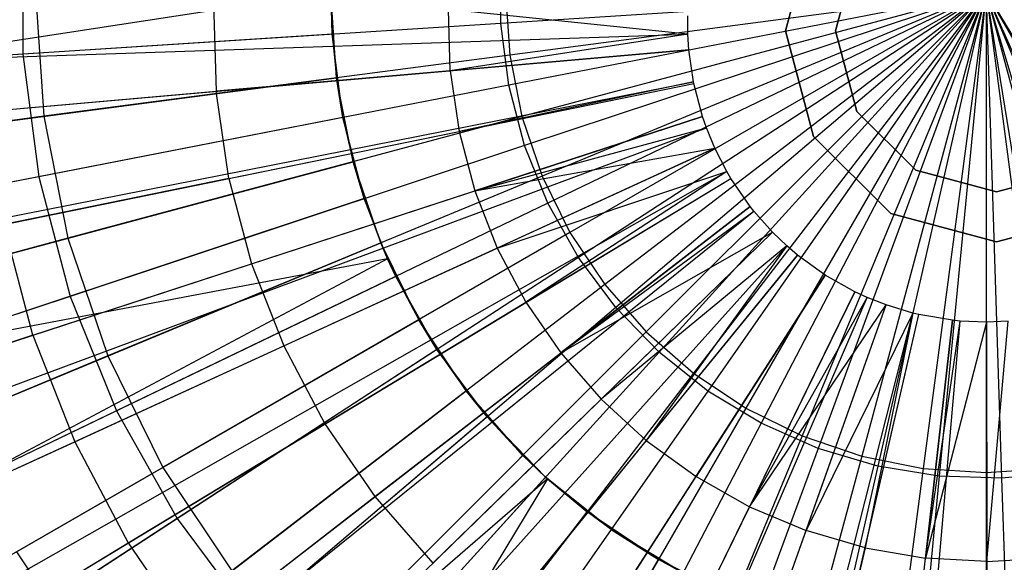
# Model space of a CAD drawing. Extents: x 0.2 to 40.1, y -6.7 to 6.7.
# Tile 398 of 516: x 26.301 to 26.892, y 3.106 to 3.432. Entities that reach past the tile are written whole.
import ezdxf

# ---------------------------------------------------------------- set-up
doc = ezdxf.new("R2010")
doc.units = 0
doc.header["$MEASUREMENT"] = 0
doc.layers.get('0').update_dxf_attribs({"color": 13, "linetype": 'CONTINUOUS'})

# ---------------------------------------------------------------- blocks, each defined once
blk = doc.blocks.new('SNOWBALL_XIV_PM3_STL')
at = {"color": 0}
for p, q in [((26.7773, 3.48858, 50.87138), (26.76032, 3.4252, 50.87138)), ((26.76032, 3.4252, 50.91075), (26.7773, 3.48858, 50.91075)), ((26.76032, 3.4252, 50.91075), (26.7773, 3.48858, 50.91075)), ((26.7773, 3.48858, 50.87138), (26.76032, 3.4252, 50.87138)), ((26.30248, 3.48547, 0.59287), (26.30248, 3.41122, 0.59287)), ((26.30248, 3.48547, 0.59287), (26.30248, 3.41122, 0.59287)), ((26.80332, 3.47356, 5.24056), (26.79037, 3.4252, 5.24056)), ((26.79037, 3.4252, 50.90542), (26.80332, 3.47356, 50.90542)), ((26.80332, 3.47356, 5.24056), (26.79037, 3.4252, 5.24056)), ((26.79037, 3.4252, 50.90542), (26.80332, 3.47356, 50.90542)), ((26.58941, 3.42964, 0.5388), (26.58941, 3.46705, 0.5388)), ((26.58941, 3.42964, 0.5388), (26.58941, 3.46705, 0.5388)), ((26.48745, 3.44834, 5.21211), (26.20394, 3.40489, 5.14563)), ((26.48745, 3.44834, 5.21211), (26.20394, 3.40489, 5.14563)), ((26.31013, 3.44834, 0.65953), (26.31501, 3.37386, 0.65953)), ((26.31013, 3.44834, 0.65953), (26.31501, 3.37386, 0.65953)), ((26.49081, 3.397, 5.1478), (26.48745, 3.44834, 5.1478)), ((26.48745, 3.44834, 5.1478), (26.48826, 3.42314, 5.21211)), ((26.49081, 3.397, 5.1478), (26.48745, 3.44834, 5.1478)), ((26.48826, 3.42314, 5.21211), (26.48745, 3.44834, 5.21211)), ((26.48745, 3.44834, 5.1478), (26.48826, 3.42314, 5.21211)), ((26.48826, 3.42314, 5.21211), (26.48745, 3.44834, 5.21211)), ((26.88081, 3.44834, 0.52068), (26.58941, 3.42964, 0.5388)), ((26.88081, 3.44834, 0.52068), (26.58941, 3.42964, 0.5388)), ((26.59235, 3.44834, 0.59193), (26.59482, 3.41069, 0.59193)), ((26.59235, 3.44834, 0.59193), (26.59482, 3.41069, 0.59193)), ((26.88081, 3.44834, 0.52068), (26.59419, 3.39253, 0.5388)), ((26.88081, 3.44834, 0.52068), (26.59419, 3.39253, 0.5388)), ((26.88081, 3.44834, 0.56005), (26.59482, 3.41069, 0.59193)), ((26.88081, 3.44834, 0.56005), (26.59482, 3.41069, 0.59193)), ((26.88081, 3.44834, 0.56005), (26.60218, 3.37369, 0.59193)), ((26.88081, 3.44834, 0.56005), (26.60218, 3.37369, 0.59193)), ((26.88081, 3.44834, 0.52068), (26.60368, 3.35633, 0.5388)), ((26.88081, 3.44834, 0.52068), (26.60368, 3.35633, 0.5388)), ((26.88081, 3.44834, 0.56005), (26.61431, 3.33796, 0.59193)), ((26.88081, 3.44834, 0.56005), (26.61431, 3.33796, 0.59193)), ((26.88081, 3.44834, 0.52068), (26.61772, 3.32165, 0.5388)), ((26.88081, 3.44834, 0.52068), (26.61772, 3.32165, 0.5388)), ((26.88081, 3.44834, 0.56005), (26.631, 3.30412, 0.59193)), ((26.88081, 3.44834, 0.56005), (26.631, 3.30412, 0.59193)), ((26.88081, 3.44834, 0.52068), (26.63609, 3.28905, 0.5388)), ((26.88081, 3.44834, 0.52068), (26.63609, 3.28905, 0.5388)), ((26.88081, 3.44834, 0.56005), (26.65196, 3.27275, 0.59193)), ((26.88081, 3.44834, 0.56005), (26.65196, 3.27275, 0.59193)), ((26.88081, 3.44834, 0.52068), (26.65846, 3.25906, 0.5388)), ((26.88081, 3.44834, 0.52068), (26.65846, 3.25906, 0.5388)), ((26.88081, 3.44834, 0.56005), (26.67684, 3.24438, 0.59193)), ((26.88081, 3.44834, 0.56005), (26.67684, 3.24438, 0.59193)), ((26.88081, 3.44834, 0.52068), (26.6845, 3.23219, 0.5388)), ((26.88081, 3.44834, 0.52068), (26.6845, 3.23219, 0.5388)), ((26.88081, 3.44834, 0.56005), (26.70521, 3.2195, 0.59193)), ((26.88081, 3.44834, 0.56005), (26.70521, 3.2195, 0.59193)), ((26.88081, 3.44834, 0.52068), (26.71375, 3.20886, 0.5388)), ((26.88081, 3.44834, 0.52068), (26.71375, 3.20886, 0.5388)), ((26.88081, 3.44834, 0.56005), (26.73658, 3.19854, 0.59193)), ((26.88081, 3.44834, 0.56005), (26.73658, 3.19854, 0.59193)), ((26.88081, 3.44834, 0.52068), (26.74574, 3.18946, 0.5388)), ((26.88081, 3.44834, 0.52068), (26.74574, 3.18946, 0.5388)), ((26.88081, 3.44834, 0.56005), (26.77042, 3.18185, 0.59193)), ((26.88081, 3.44834, 0.56005), (26.77042, 3.18185, 0.59193)), ((26.88081, 3.44834, 0.52068), (26.77996, 3.17432, 0.5388)), ((26.88081, 3.44834, 0.52068), (26.77996, 3.17432, 0.5388)), ((26.88081, 3.44834, 0.56005), (26.80615, 3.16972, 0.59193)), ((26.88081, 3.44834, 0.56005), (26.80615, 3.16972, 0.59193)), ((26.88081, 3.44834, 0.52068), (26.81583, 3.16367, 0.5388)), ((26.88081, 3.44834, 0.52068), (26.81583, 3.16367, 0.5388)), ((26.88081, 3.44834, 0.56005), (26.84315, 3.16236, 0.59193)), ((26.88081, 3.44834, 0.56005), (26.84315, 3.16236, 0.59193)), ((26.88081, 3.44834, 0.52068), (26.85277, 3.1577, 0.5388)), ((26.88081, 3.44834, 0.52068), (26.85277, 3.1577, 0.5388)), ((26.88081, 3.44834, 0.56005), (26.95546, 3.16972, 0.59193)), ((26.88081, 3.44834, 0.56005), (26.99119, 3.18185, 0.59193)), ((26.88081, 3.44834, 0.56005), (26.99119, 3.18185, 0.59193)), ((26.88081, 3.44834, 0.56005), (27.02503, 3.19854, 0.59193)), ((26.88081, 3.44834, 0.56005), (26.91846, 3.16236, 0.59193)), ((26.88081, 3.44834, 0.56005), (26.95546, 3.16972, 0.59193)), ((26.88081, 3.44834, 0.56005), (26.88081, 3.1599, 0.59193)), ((26.88081, 3.44834, 0.56005), (26.91846, 3.16236, 0.59193)), ((26.88081, 3.44834, 0.56005), (26.88081, 3.1599, 0.59193)), ((26.88081, 3.44834, 0.56005), (27.02503, 3.19854, 0.59193)), ((26.88081, 3.44834, 0.52068), (26.89016, 3.1565, 0.5388)), ((26.88081, 3.44834, 0.52068), (26.92741, 3.16009, 0.5388)), ((26.88081, 3.44834, 0.52068), (26.89016, 3.1565, 0.5388)), ((26.88081, 3.44834, 0.52068), (26.96389, 3.16842, 0.5388)), ((26.88081, 3.44834, 0.52068), (26.999, 3.18134, 0.5388)), ((26.88081, 3.44834, 0.52068), (26.92741, 3.16009, 0.5388)), ((26.88081, 3.44834, 0.52068), (26.96389, 3.16842, 0.5388)), ((26.88081, 3.44834, 0.52068), (26.999, 3.18134, 0.5388)), ((26.88081, 3.44834, 0.52068), (27.03217, 3.19865, 0.5388)), ((26.88081, 3.44834, 0.52068), (27.03217, 3.19865, 0.5388)), ((26.41702, 3.44183, 5.25512), (26.41862, 3.38888, 5.25512)), ((26.41702, 3.44183, 5.25512), (26.41862, 3.38888, 5.25512)), ((26.55915, 3.40119, 5.28933), (26.55803, 3.43804, 5.28933)), ((26.55915, 3.40119, 5.28933), (26.55803, 3.43804, 5.28933)), ((26.70177, 3.42329, 5.31579), (26.55803, 3.43804, 5.28933)), ((26.70177, 3.42329, 5.31579), (26.55803, 3.43804, 5.28933)), ((26.58941, 3.42964, 0.5388), (26.30248, 3.41122, 0.59287)), ((26.58941, 3.42964, 0.5388), (26.30248, 3.41122, 0.59287)), ((26.59419, 3.39253, 0.5388), (26.58941, 3.42964, 0.5388)), ((26.59419, 3.39253, 0.5388), (26.58941, 3.42964, 0.5388)), ((26.70177, 3.42329, 5.31579), (26.70173, 3.43418, 5.31579)), ((26.70177, 3.42329, 5.31579), (26.70173, 3.43418, 5.31579)), ((25.99549, 3.39933, 5.09925), (26.70177, 3.42329, 5.31579)), ((25.99549, 3.39933, 5.09925), (26.70177, 3.42329, 5.31579)), ((26.48826, 3.42314, 5.21211), (26.20394, 3.40489, 5.14563)), ((26.48826, 3.42314, 5.21211), (26.20394, 3.40489, 5.14563)), ((26.48826, 3.42314, 5.21211), (26.49081, 3.397, 5.1478)), ((26.48826, 3.42314, 5.21211), (26.49081, 3.397, 5.1478)), ((26.49471, 3.37315, 5.21211), (26.48826, 3.42314, 5.21211)), ((26.49471, 3.37315, 5.21211), (26.48826, 3.42314, 5.21211)), ((26.70177, 3.42329, 5.31579), (26.55915, 3.40119, 5.28933)), ((26.70177, 3.42329, 5.31579), (26.55915, 3.40119, 5.28933)), ((26.70235, 3.41373, 5.31579), (26.70177, 3.42329, 5.31579)), ((26.70235, 3.41373, 5.31579), (26.70177, 3.42329, 5.31579)), ((26.76032, 3.4252, 50.87138), (26.7773, 3.36181, 50.87138)), ((26.7773, 3.36181, 50.91075), (26.76032, 3.4252, 50.91075)), ((26.76032, 3.4252, 50.91075), (26.76032, 3.4252, 50.87138)), ((26.76032, 3.4252, 50.91075), (26.76032, 3.4252, 50.87138)), ((26.7773, 3.36181, 50.91075), (26.76032, 3.4252, 50.91075)), ((26.76032, 3.4252, 50.87138), (26.7773, 3.36181, 50.87138)), ((26.79037, 3.4252, 5.24056), (26.79037, 3.4252, 50.90542)), ((26.79037, 3.4252, 5.24056), (26.80332, 3.37684, 5.24056)), ((26.80332, 3.37684, 50.90542), (26.79037, 3.4252, 50.90542)), ((26.79037, 3.4252, 5.24056), (26.79037, 3.4252, 50.90542)), ((26.79037, 3.4252, 5.24056), (26.80332, 3.37684, 5.24056)), ((26.80332, 3.37684, 50.90542), (26.79037, 3.4252, 50.90542)), ((25.99836, 3.35207, 5.09925), (26.70235, 3.41373, 5.31579)), ((25.99836, 3.35207, 5.09925), (26.70235, 3.41373, 5.31579)), ((26.70235, 3.41373, 5.31579), (26.55915, 3.40119, 5.28933)), ((26.70235, 3.41373, 5.31579), (26.55915, 3.40119, 5.28933)), ((26.70507, 3.39465, 5.31579), (26.70235, 3.41373, 5.31579)), ((26.70507, 3.39465, 5.31579), (26.70235, 3.41373, 5.31579)), ((26.30248, 3.41122, 0.59287), (26.02442, 3.39336, 0.68207)), ((26.30248, 3.41122, 0.59287), (26.02442, 3.39336, 0.68207)), ((26.30248, 3.41122, 0.59287), (26.31198, 3.33757, 0.59287)), ((26.30248, 3.41122, 0.59287), (26.31198, 3.33757, 0.59287)), ((26.59482, 3.41069, 0.59193), (26.31501, 3.37386, 0.65953)), ((26.59482, 3.41069, 0.59193), (26.31501, 3.37386, 0.65953)), ((26.59482, 3.41069, 0.59193), (26.60218, 3.37369, 0.59193)), ((26.59482, 3.41069, 0.59193), (26.60218, 3.37369, 0.59193)), ((26.55915, 3.40119, 5.28933), (26.41862, 3.38888, 5.25512)), ((26.55915, 3.40119, 5.28933), (26.41862, 3.38888, 5.25512)), ((26.55915, 3.40119, 5.28933), (26.56445, 3.36471, 5.28933)), ((26.55915, 3.40119, 5.28933), (26.56445, 3.36471, 5.28933)), ((26.01177, 3.2577, 5.09925), (26.70507, 3.39465, 5.31579)), ((26.01177, 3.2577, 5.09925), (26.70507, 3.39465, 5.31579)), ((26.21439, 3.36061, 5.06729), (26.49081, 3.397, 5.1478)), ((26.21439, 3.36061, 5.06729), (26.49081, 3.397, 5.1478)), ((26.50085, 3.34654, 5.1478), (26.49081, 3.397, 5.1478)), ((26.49471, 3.37315, 5.21211), (26.49081, 3.397, 5.1478)), ((26.50085, 3.34654, 5.1478), (26.49081, 3.397, 5.1478)), ((26.49471, 3.37315, 5.21211), (26.49081, 3.397, 5.1478)), ((26.70507, 3.39465, 5.31579), (26.56445, 3.36471, 5.28933)), ((26.70507, 3.39465, 5.31579), (26.56445, 3.36471, 5.28933)), ((26.7053, 3.39349, 5.31579), (26.70507, 3.39465, 5.31579)), ((26.7053, 3.39349, 5.31579), (26.70507, 3.39465, 5.31579)), ((26.01292, 3.25198, 5.09925), (26.7053, 3.39349, 5.31579)), ((26.01292, 3.25198, 5.09925), (26.7053, 3.39349, 5.31579)), ((26.28109, 3.37683, 5.21329), (26.41862, 3.38888, 5.25512)), ((26.28109, 3.37683, 5.21329), (26.41862, 3.38888, 5.25512)), ((26.59419, 3.39253, 0.5388), (26.31198, 3.33757, 0.59287)), ((26.59419, 3.39253, 0.5388), (26.31198, 3.33757, 0.59287)), ((26.42625, 3.33646, 5.25512), (26.41862, 3.38888, 5.25512)), ((26.42625, 3.33646, 5.25512), (26.41862, 3.38888, 5.25512)), ((26.56445, 3.36471, 5.28933), (26.7053, 3.39349, 5.31579)), ((26.56445, 3.36471, 5.28933), (26.7053, 3.39349, 5.31579)), ((26.60368, 3.35633, 0.5388), (26.59419, 3.39253, 0.5388)), ((26.60368, 3.35633, 0.5388), (26.59419, 3.39253, 0.5388)), ((26.71053, 3.37372, 5.31579), (26.7053, 3.39349, 5.31579)), ((26.71053, 3.37372, 5.31579), (26.7053, 3.39349, 5.31579)), ((26.80332, 3.37684, 5.24056), (26.80332, 3.37684, 50.90542)), ((26.80332, 3.37684, 5.24056), (26.83873, 3.34143, 5.24056)), ((26.83873, 3.34143, 50.90542), (26.80332, 3.37684, 50.90542)), ((26.80332, 3.37684, 5.24056), (26.80332, 3.37684, 50.90542)), ((26.80332, 3.37684, 5.24056), (26.83873, 3.34143, 5.24056)), ((26.83873, 3.34143, 50.90542), (26.80332, 3.37684, 50.90542)), ((26.0388, 3.1542, 5.09925), (26.71053, 3.37372, 5.31579)), ((26.0388, 3.1542, 5.09925), (26.71053, 3.37372, 5.31579)), ((26.31501, 3.37386, 0.65953), (26.04575, 3.33841, 0.76179)), ((26.31501, 3.37386, 0.65953), (26.04575, 3.33841, 0.76179)), ((26.49471, 3.37315, 5.21211), (26.21506, 3.31869, 5.14563)), ((26.49471, 3.37315, 5.21211), (26.21506, 3.31869, 5.14563)), ((26.31501, 3.37386, 0.65953), (26.32958, 3.30064, 0.65953)), ((26.31501, 3.37386, 0.65953), (26.32958, 3.30064, 0.65953)), ((26.60218, 3.37369, 0.59193), (26.32958, 3.30064, 0.65953)), ((26.60218, 3.37369, 0.59193), (26.32958, 3.30064, 0.65953)), ((26.49471, 3.37315, 5.21211), (26.50085, 3.34654, 5.1478)), ((26.49471, 3.37315, 5.21211), (26.50085, 3.34654, 5.1478)), ((26.50749, 3.3244, 5.21211), (26.49471, 3.37315, 5.21211)), ((26.50749, 3.3244, 5.21211), (26.49471, 3.37315, 5.21211)), ((26.71053, 3.37372, 5.31579), (26.57389, 3.32907, 5.28933)), ((26.71053, 3.37372, 5.31579), (26.57389, 3.32907, 5.28933)), ((26.60218, 3.37369, 0.59193), (26.61431, 3.33796, 0.59193)), ((26.60218, 3.37369, 0.59193), (26.61431, 3.33796, 0.59193)), ((26.71291, 3.36691, 5.31579), (26.71053, 3.37372, 5.31579)), ((26.71291, 3.36691, 5.31579), (26.71053, 3.37372, 5.31579)), ((26.05056, 3.12052, 5.09925), (26.71291, 3.36691, 5.31579)), ((26.05056, 3.12052, 5.09925), (26.71291, 3.36691, 5.31579)), ((26.42625, 3.33646, 5.25512), (26.56445, 3.36471, 5.28933)), ((26.42625, 3.33646, 5.25512), (26.56445, 3.36471, 5.28933)), ((26.56445, 3.36471, 5.28933), (26.57389, 3.32907, 5.28933)), ((26.56445, 3.36471, 5.28933), (26.57389, 3.32907, 5.28933)), ((26.57389, 3.32907, 5.28933), (26.71291, 3.36691, 5.31579)), ((26.57389, 3.32907, 5.28933), (26.71291, 3.36691, 5.31579)), ((26.71799, 3.35468, 5.31579), (26.71291, 3.36691, 5.31579)), ((26.71799, 3.35468, 5.31579), (26.71291, 3.36691, 5.31579)), ((26.7773, 3.36181, 50.87138), (26.8237, 3.31541, 50.87138)), ((26.8237, 3.31541, 50.91075), (26.7773, 3.36181, 50.91075)), ((26.7773, 3.36181, 50.91075), (26.7773, 3.36181, 50.87138)), ((26.7773, 3.36181, 50.91075), (26.7773, 3.36181, 50.87138)), ((26.8237, 3.31541, 50.91075), (26.7773, 3.36181, 50.91075)), ((26.7773, 3.36181, 50.87138), (26.8237, 3.31541, 50.87138)), ((26.07565, 3.06002, 5.09925), (26.71799, 3.35468, 5.31579)), ((26.07565, 3.06002, 5.09925), (26.71799, 3.35468, 5.31579)), ((26.60368, 3.35633, 0.5388), (26.33081, 3.26573, 0.59287)), ((26.60368, 3.35633, 0.5388), (26.33081, 3.26573, 0.59287)), ((26.57389, 3.32907, 5.28933), (26.71799, 3.35468, 5.31579)), ((26.57389, 3.32907, 5.28933), (26.71799, 3.35468, 5.31579)), ((26.71799, 3.35468, 5.31579), (26.58732, 3.29474, 5.28933)), ((26.71799, 3.35468, 5.31579), (26.58732, 3.29474, 5.28933)), ((26.61772, 3.32165, 0.5388), (26.60368, 3.35633, 0.5388)), ((26.61772, 3.32165, 0.5388), (26.60368, 3.35633, 0.5388)), ((26.7251, 3.34079, 5.31579), (26.71799, 3.35468, 5.31579)), ((26.7251, 3.34079, 5.31579), (26.71799, 3.35468, 5.31579)), ((26.23154, 3.27438, 5.06729), (26.50085, 3.34654, 5.1478)), ((26.23154, 3.27438, 5.06729), (26.50085, 3.34654, 5.1478)), ((26.51739, 3.29781, 5.1478), (26.50085, 3.34654, 5.1478)), ((26.50749, 3.3244, 5.21211), (26.50085, 3.34654, 5.1478)), ((26.51739, 3.29781, 5.1478), (26.50085, 3.34654, 5.1478)), ((26.50749, 3.3244, 5.21211), (26.50085, 3.34654, 5.1478)), ((26.11085, 2.99134, 5.09925), (26.7251, 3.34079, 5.31579)), ((26.11085, 2.99134, 5.09925), (26.7251, 3.34079, 5.31579)), ((26.58732, 3.29474, 5.28933), (26.7251, 3.34079, 5.31579)), ((26.58732, 3.29474, 5.28933), (26.7251, 3.34079, 5.31579)), ((26.7251, 3.34079, 5.31579), (26.60458, 3.26216, 5.28933)), ((26.7251, 3.34079, 5.31579), (26.60458, 3.26216, 5.28933)), ((26.72756, 3.3366, 5.31579), (26.7251, 3.34079, 5.31579)), ((26.72756, 3.3366, 5.31579), (26.7251, 3.34079, 5.31579)), ((26.83873, 3.34143, 5.24056), (26.83873, 3.34143, 50.90542)), ((26.83873, 3.34143, 5.24056), (26.88709, 3.32847, 5.24056)), ((26.88709, 3.32847, 50.90542), (26.83873, 3.34143, 50.90542)), ((26.83873, 3.34143, 5.24056), (26.83873, 3.34143, 50.90542)), ((26.83873, 3.34143, 5.24056), (26.88709, 3.32847, 5.24056)), ((26.88709, 3.32847, 50.90542), (26.83873, 3.34143, 50.90542)), ((26.88709, 3.32847, 5.24056), (26.93545, 3.34143, 5.24056)), ((26.93545, 3.34143, 50.90542), (26.88709, 3.32847, 50.90542)), ((26.88709, 3.32847, 5.24056), (26.93545, 3.34143, 5.24056)), ((26.93545, 3.34143, 50.90542), (26.88709, 3.32847, 50.90542)), ((26.31198, 3.33757, 0.59287), (26.03849, 3.2843, 0.68207)), ((26.31198, 3.33757, 0.59287), (26.03849, 3.2843, 0.68207)), ((26.123, 2.97064, 5.09925), (26.72756, 3.3366, 5.31579)), ((26.123, 2.97064, 5.09925), (26.72756, 3.3366, 5.31579)), ((26.42625, 3.33646, 5.25512), (26.29098, 3.30881, 5.21329)), ((26.42625, 3.33646, 5.25512), (26.29098, 3.30881, 5.21329)), ((26.31198, 3.33757, 0.59287), (26.33081, 3.26573, 0.59287)), ((26.31198, 3.33757, 0.59287), (26.33081, 3.26573, 0.59287)), ((26.61431, 3.33796, 0.59193), (26.35357, 3.22996, 0.65953)), ((26.61431, 3.33796, 0.59193), (26.35357, 3.22996, 0.65953)), ((26.42625, 3.33646, 5.25512), (26.4398, 3.28525, 5.25512)), ((26.42625, 3.33646, 5.25512), (26.4398, 3.28525, 5.25512)), ((26.60458, 3.26216, 5.28933), (26.72756, 3.3366, 5.31579)), ((26.60458, 3.26216, 5.28933), (26.72756, 3.3366, 5.31579)), ((26.61431, 3.33796, 0.59193), (26.631, 3.30412, 0.59193)), ((26.61431, 3.33796, 0.59193), (26.631, 3.30412, 0.59193)), ((26.73913, 3.31974, 5.31579), (26.72756, 3.3366, 5.31579)), ((26.73913, 3.31974, 5.31579), (26.72756, 3.3366, 5.31579)), ((26.4398, 3.28525, 5.25512), (26.57389, 3.32907, 5.28933)), ((26.4398, 3.28525, 5.25512), (26.57389, 3.32907, 5.28933)), ((26.57389, 3.32907, 5.28933), (26.58732, 3.29474, 5.28933)), ((26.57389, 3.32907, 5.28933), (26.58732, 3.29474, 5.28933)), ((26.88709, 3.32847, 5.24056), (26.88709, 3.32847, 50.90542)), ((26.88709, 3.32847, 5.24056), (26.88709, 3.32847, 50.90542)), ((26.50749, 3.3244, 5.21211), (26.2371, 3.23462, 5.14563)), ((26.50749, 3.3244, 5.21211), (26.2371, 3.23462, 5.14563)), ((26.50749, 3.3244, 5.21211), (26.51739, 3.29781, 5.1478)), ((26.52146, 3.28835, 5.21211), (26.50749, 3.3244, 5.21211)), ((26.50749, 3.3244, 5.21211), (26.51739, 3.29781, 5.1478)), ((26.52146, 3.28835, 5.21211), (26.50749, 3.3244, 5.21211)), ((26.18023, 2.88725, 5.09925), (26.73913, 3.31974, 5.31579)), ((26.18023, 2.88725, 5.09925), (26.73913, 3.31974, 5.31579)), ((26.19109, 2.87351, 5.09925), (26.74133, 3.31696, 5.31579)), ((26.19109, 2.87351, 5.09925), (26.74133, 3.31696, 5.31579)), ((26.61772, 3.32165, 0.5388), (26.35868, 3.1969, 0.59287)), ((26.61772, 3.32165, 0.5388), (26.35868, 3.1969, 0.59287)), ((26.63609, 3.28905, 0.5388), (26.61772, 3.32165, 0.5388)), ((26.63609, 3.28905, 0.5388), (26.61772, 3.32165, 0.5388)), ((26.73913, 3.31974, 5.31579), (26.62544, 3.23176, 5.28933)), ((26.73913, 3.31974, 5.31579), (26.62544, 3.23176, 5.28933)), ((26.62544, 3.23176, 5.28933), (26.74133, 3.31696, 5.31579)), ((26.62544, 3.23176, 5.28933), (26.74133, 3.31696, 5.31579)), ((26.74133, 3.31696, 5.31579), (26.73913, 3.31974, 5.31579)), ((26.74133, 3.31696, 5.31579), (26.73913, 3.31974, 5.31579)), ((26.75255, 3.3043, 5.31579), (26.74133, 3.31696, 5.31579)), ((26.75255, 3.3043, 5.31579), (26.74133, 3.31696, 5.31579)), ((26.8237, 3.31541, 50.87138), (26.88709, 3.29843, 50.87138)), ((26.88709, 3.29843, 50.91075), (26.8237, 3.31541, 50.91075)), ((26.8237, 3.31541, 50.91075), (26.8237, 3.31541, 50.87138)), ((26.8237, 3.31541, 50.91075), (26.8237, 3.31541, 50.87138)), ((26.88709, 3.29843, 50.91075), (26.8237, 3.31541, 50.91075)), ((26.8237, 3.31541, 50.87138), (26.88709, 3.29843, 50.87138)), ((26.88709, 3.29843, 50.87138), (26.95047, 3.31541, 50.87138)), ((26.95047, 3.31541, 50.91075), (26.88709, 3.29843, 50.91075)), ((26.95047, 3.31541, 50.91075), (26.88709, 3.29843, 50.91075)), ((26.88709, 3.29843, 50.87138), (26.95047, 3.31541, 50.87138)), ((26.30857, 3.24236, 5.21329), (26.29098, 3.30881, 5.21329)), ((26.30857, 3.24236, 5.21329), (26.29098, 3.30881, 5.21329)), ((26.32958, 3.30064, 0.65953), (26.06724, 3.23035, 0.76179)), ((26.32958, 3.30064, 0.65953), (26.06724, 3.23035, 0.76179)), ((26.2466, 2.81092, 5.09925), (26.75255, 3.3043, 5.31579)), ((26.2466, 2.81092, 5.09925), (26.75255, 3.3043, 5.31579)), ((26.32958, 3.30064, 0.65953), (26.35357, 3.22996, 0.65953)), ((26.32958, 3.30064, 0.65953), (26.35357, 3.22996, 0.65953)), ((26.631, 3.30412, 0.59193), (26.38659, 3.16301, 0.65953)), ((26.631, 3.30412, 0.59193), (26.38659, 3.16301, 0.65953)), ((26.62544, 3.23176, 5.28933), (26.75255, 3.3043, 5.31579)), ((26.62544, 3.23176, 5.28933), (26.75255, 3.3043, 5.31579)), ((26.631, 3.30412, 0.59193), (26.65196, 3.27275, 0.59193)), ((26.631, 3.30412, 0.59193), (26.65196, 3.27275, 0.59193)), ((26.64963, 3.20394, 5.28933), (26.75255, 3.3043, 5.31579)), ((26.64963, 3.20394, 5.28933), (26.75255, 3.3043, 5.31579)), ((26.76117, 3.29604, 5.31579), (26.75255, 3.3043, 5.31579)), ((26.76117, 3.29604, 5.31579), (26.75255, 3.3043, 5.31579)), ((26.2598, 3.19112, 5.06729), (26.51739, 3.29781, 5.1478)), ((26.2598, 3.19112, 5.06729), (26.51739, 3.29781, 5.1478)), ((26.28919, 2.77007, 5.09925), (26.76117, 3.29604, 5.31579)), ((26.28919, 2.77007, 5.09925), (26.76117, 3.29604, 5.31579)), ((26.4591, 3.23592, 5.25512), (26.58732, 3.29474, 5.28933)), ((26.4591, 3.23592, 5.25512), (26.58732, 3.29474, 5.28933)), ((26.54015, 3.25167, 5.1478), (26.51739, 3.29781, 5.1478)), ((26.52641, 3.27767, 5.21211), (26.51739, 3.29781, 5.1478)), ((26.54015, 3.25167, 5.1478), (26.51739, 3.29781, 5.1478)), ((26.52146, 3.28835, 5.21211), (26.51739, 3.29781, 5.1478)), ((26.52146, 3.28835, 5.21211), (26.51739, 3.29781, 5.1478)), ((26.52641, 3.27767, 5.21211), (26.51739, 3.29781, 5.1478)), ((26.58732, 3.29474, 5.28933), (26.60458, 3.26216, 5.28933)), ((26.58732, 3.29474, 5.28933), (26.60458, 3.26216, 5.28933)), ((26.76117, 3.29604, 5.31579), (26.64963, 3.20394, 5.28933)), ((26.76117, 3.29604, 5.31579), (26.64963, 3.20394, 5.28933)), ((26.76117, 3.29604, 5.31579), (26.67684, 3.17906, 5.28933)), ((26.76117, 3.29604, 5.31579), (26.67684, 3.17906, 5.28933)), ((26.76765, 3.2905, 5.31579), (26.76117, 3.29604, 5.31579)), ((26.76765, 3.2905, 5.31579), (26.76117, 3.29604, 5.31579)), ((26.88709, 3.29843, 50.91075), (26.88709, 3.29843, 50.87138)), ((26.88709, 3.29843, 50.91075), (26.88709, 3.29843, 50.87138)), ((26.52146, 3.28835, 5.21211), (26.2371, 3.23462, 5.14563)), ((26.52146, 3.28835, 5.21211), (26.2371, 3.23462, 5.14563)), ((26.52146, 3.28835, 5.21211), (26.26972, 3.15406, 5.14563)), ((26.52146, 3.28835, 5.21211), (26.26972, 3.15406, 5.14563)), ((26.32123, 2.74266, 5.09925), (26.76765, 3.2905, 5.31579)), ((26.32123, 2.74266, 5.09925), (26.76765, 3.2905, 5.31579)), ((26.63609, 3.28905, 0.5388), (26.39512, 3.1322, 0.59287)), ((26.63609, 3.28905, 0.5388), (26.39512, 3.1322, 0.59287)), ((26.52641, 3.27767, 5.21211), (26.52146, 3.28835, 5.21211)), ((26.52641, 3.27767, 5.21211), (26.52146, 3.28835, 5.21211)), ((26.65846, 3.25906, 0.5388), (26.63609, 3.28905, 0.5388)), ((26.65846, 3.25906, 0.5388), (26.63609, 3.28905, 0.5388)), ((26.76765, 3.2905, 5.31579), (26.67684, 3.17906, 5.28933)), ((26.76765, 3.2905, 5.31579), (26.67684, 3.17906, 5.28933)), ((26.78421, 3.2785, 5.31579), (26.76765, 3.2905, 5.31579)), ((26.78421, 3.2785, 5.31579), (26.76765, 3.2905, 5.31579)), ((26.30857, 3.24236, 5.21329), (26.4398, 3.28525, 5.25512)), ((26.30857, 3.24236, 5.21329), (26.4398, 3.28525, 5.25512)), ((26.4398, 3.28525, 5.25512), (26.4591, 3.23592, 5.25512)), ((26.4398, 3.28525, 5.25512), (26.4591, 3.23592, 5.25512)), ((26.52641, 3.27767, 5.21211), (26.26972, 3.15406, 5.14563)), ((26.52641, 3.27767, 5.21211), (26.26972, 3.15406, 5.14563)), ((26.40261, 2.6837, 5.09925), (26.78421, 3.2785, 5.31579)), ((26.40261, 2.6837, 5.09925), (26.78421, 3.2785, 5.31579)), ((26.52641, 3.27767, 5.21211), (26.54015, 3.25167, 5.1478)), ((26.52641, 3.27767, 5.21211), (26.54015, 3.25167, 5.1478)), ((26.55114, 3.23376, 5.21211), (26.52641, 3.27767, 5.21211)), ((26.55114, 3.23376, 5.21211), (26.52641, 3.27767, 5.21211)), ((26.78421, 3.2785, 5.31579), (26.7067, 3.15744, 5.28933)), ((26.78421, 3.2785, 5.31579), (26.7067, 3.15744, 5.28933)), ((26.80204, 3.26848, 5.31579), (26.78421, 3.2785, 5.31579)), ((26.80204, 3.26848, 5.31579), (26.78421, 3.2785, 5.31579)), ((26.65196, 3.27275, 0.59193), (26.42806, 3.10094, 0.65953)), ((26.65196, 3.27275, 0.59193), (26.42806, 3.10094, 0.65953)), ((26.65196, 3.27275, 0.59193), (26.67684, 3.24438, 0.59193)), ((26.65196, 3.27275, 0.59193), (26.67684, 3.24438, 0.59193)), ((26.33081, 3.26573, 0.59287), (26.06638, 3.17794, 0.68207)), ((26.33081, 3.26573, 0.59287), (26.06638, 3.17794, 0.68207)), ((26.33081, 3.26573, 0.59287), (26.35868, 3.1969, 0.59287)), ((26.33081, 3.26573, 0.59287), (26.35868, 3.1969, 0.59287)), ((26.49131, 2.63377, 5.09925), (26.80204, 3.26848, 5.31579)), ((26.49131, 2.63377, 5.09925), (26.80204, 3.26848, 5.31579)), ((26.52841, 2.61665, 5.09925), (26.80954, 3.26502, 5.31579)), ((26.52841, 2.61665, 5.09925), (26.80954, 3.26502, 5.31579)), ((26.80204, 3.26848, 5.31579), (26.73883, 3.13936, 5.28933)), ((26.80204, 3.26848, 5.31579), (26.73883, 3.13936, 5.28933)), ((26.73883, 3.13936, 5.28933), (26.80954, 3.26502, 5.31579)), ((26.73883, 3.13936, 5.28933), (26.80954, 3.26502, 5.31579)), ((26.80954, 3.26502, 5.31579), (26.80204, 3.26848, 5.31579)), ((26.80954, 3.26502, 5.31579), (26.80204, 3.26848, 5.31579)), ((26.82089, 3.26055, 5.31579), (26.80954, 3.26502, 5.31579)), ((26.82089, 3.26055, 5.31579), (26.80954, 3.26502, 5.31579)), ((26.65846, 3.25906, 0.5388), (26.43954, 3.07269, 0.59287)), ((26.65846, 3.25906, 0.5388), (26.43954, 3.07269, 0.59287)), ((26.4839, 3.18911, 5.25512), (26.60458, 3.26216, 5.28933)), ((26.4839, 3.18911, 5.25512), (26.60458, 3.26216, 5.28933)), ((26.58454, 2.59455, 5.09925), (26.82089, 3.26055, 5.31579)), ((26.58454, 2.59455, 5.09925), (26.82089, 3.26055, 5.31579)), ((26.60458, 3.26216, 5.28933), (26.62544, 3.23176, 5.28933)), ((26.60458, 3.26216, 5.28933), (26.62544, 3.23176, 5.28933)), ((26.6845, 3.23219, 0.5388), (26.65846, 3.25906, 0.5388)), ((26.6845, 3.23219, 0.5388), (26.65846, 3.25906, 0.5388)), ((26.73883, 3.13936, 5.28933), (26.82089, 3.26055, 5.31579)), ((26.73883, 3.13936, 5.28933), (26.82089, 3.26055, 5.31579)), ((26.77281, 3.12507, 5.28933), (26.82089, 3.26055, 5.31579)), ((26.77281, 3.12507, 5.28933), (26.82089, 3.26055, 5.31579)), ((26.83683, 3.25571, 5.31579), (26.82089, 3.26055, 5.31579)), ((26.83683, 3.25571, 5.31579), (26.82089, 3.26055, 5.31579)), ((26.29869, 3.11226, 5.06729), (26.54015, 3.25167, 5.1478)), ((26.29869, 3.11226, 5.06729), (26.54015, 3.25167, 5.1478)), ((26.56874, 3.20889, 5.1478), (26.54015, 3.25167, 5.1478)), ((26.55114, 3.23376, 5.21211), (26.54015, 3.25167, 5.1478)), ((26.56874, 3.20889, 5.1478), (26.54015, 3.25167, 5.1478)), ((26.55114, 3.23376, 5.21211), (26.54015, 3.25167, 5.1478)), ((26.66334, 2.57065, 5.09925), (26.83683, 3.25571, 5.31579)), ((26.66334, 2.57065, 5.09925), (26.83683, 3.25571, 5.31579)), ((26.68163, 2.56622, 5.09925), (26.84053, 3.25482, 5.31579)), ((26.68163, 2.56622, 5.09925), (26.84053, 3.25482, 5.31579)), ((26.83683, 3.25571, 5.31579), (26.77281, 3.12507, 5.28933)), ((26.83683, 3.25571, 5.31579), (26.77281, 3.12507, 5.28933)), ((26.83683, 3.25571, 5.31579), (26.8082, 3.11474, 5.28933)), ((26.83683, 3.25571, 5.31579), (26.8082, 3.11474, 5.28933)), ((26.8082, 3.11474, 5.28933), (26.84053, 3.25482, 5.31579)), ((26.8082, 3.11474, 5.28933), (26.84053, 3.25482, 5.31579)), ((26.84053, 3.25482, 5.31579), (26.83683, 3.25571, 5.31579)), ((26.84053, 3.25482, 5.31579), (26.83683, 3.25571, 5.31579)), ((26.86069, 3.25137, 5.31579), (26.84053, 3.25482, 5.31579)), ((26.86069, 3.25137, 5.31579), (26.84053, 3.25482, 5.31579)), ((26.78132, 2.54914, 5.09925), (26.86069, 3.25137, 5.31579)), ((26.78132, 2.54914, 5.09925), (26.86069, 3.25137, 5.31579)), ((26.80391, 2.54688, 5.09925), (26.86525, 3.25091, 5.31579)), ((26.80391, 2.54688, 5.09925), (26.86525, 3.25091, 5.31579)), ((26.86069, 3.25137, 5.31579), (26.84454, 3.10852, 5.28933)), ((26.86069, 3.25137, 5.31579), (26.84454, 3.10852, 5.28933)), ((26.84454, 3.10852, 5.28933), (26.86525, 3.25091, 5.31579)), ((26.84454, 3.10852, 5.28933), (26.86525, 3.25091, 5.31579)), ((26.88111, 3.25023, 5.31579), (26.84454, 3.10852, 5.28933)), ((26.88111, 3.25023, 5.31579), (26.84454, 3.10852, 5.28933)), ((26.86525, 3.25091, 5.31579), (26.86069, 3.25137, 5.31579)), ((26.86525, 3.25091, 5.31579), (26.86069, 3.25137, 5.31579)), ((26.88111, 3.25023, 5.31579), (26.86525, 3.25091, 5.31579)), ((26.88111, 3.25023, 5.31579), (26.86525, 3.25091, 5.31579)), ((26.89408, 3.25072, 5.31579), (26.88111, 3.25023, 5.31579)), ((26.89408, 3.25072, 5.31579), (26.88111, 3.25023, 5.31579)), ((26.88111, 3.25023, 5.31579), (26.88135, 3.10648, 5.28933)), ((26.88111, 3.25023, 5.31579), (26.88135, 3.10648, 5.28933)), ((26.8823, 2.54354, 5.09925), (26.88111, 3.25023, 5.31579)), ((26.8823, 2.54354, 5.09925), (26.88111, 3.25023, 5.31579)), ((26.88135, 3.10648, 5.28933), (26.89408, 3.25072, 5.31579)), ((26.88135, 3.10648, 5.28933), (26.89408, 3.25072, 5.31579)), ((26.30857, 3.24236, 5.21329), (26.17997, 3.20034, 5.16381)), ((26.30857, 3.24236, 5.21329), (26.17997, 3.20034, 5.16381)), ((26.30857, 3.24236, 5.21329), (26.33362, 3.17835, 5.21329)), ((26.30857, 3.24236, 5.21329), (26.33362, 3.17835, 5.21329)), ((26.67684, 3.24438, 0.59193), (26.47728, 3.04482, 0.65953)), ((26.67684, 3.24438, 0.59193), (26.47728, 3.04482, 0.65953)), ((26.67684, 3.24438, 0.59193), (26.70521, 3.2195, 0.59193)), ((26.67684, 3.24438, 0.59193), (26.70521, 3.2195, 0.59193)), ((26.33362, 3.17835, 5.21329), (26.4591, 3.23592, 5.25512)), ((26.33362, 3.17835, 5.21329), (26.4591, 3.23592, 5.25512)), ((26.4591, 3.23592, 5.25512), (26.4839, 3.18911, 5.25512)), ((26.4591, 3.23592, 5.25512), (26.4839, 3.18911, 5.25512)), ((26.35357, 3.22996, 0.65953), (26.10266, 3.12602, 0.76179)), ((26.35357, 3.22996, 0.65953), (26.10266, 3.12602, 0.76179)), ((26.55114, 3.23376, 5.21211), (26.31237, 3.07833, 5.14563)), ((26.55114, 3.23376, 5.21211), (26.31237, 3.07833, 5.14563)), ((26.35357, 3.22996, 0.65953), (26.38659, 3.16301, 0.65953)), ((26.35357, 3.22996, 0.65953), (26.38659, 3.16301, 0.65953)), ((26.6845, 3.23219, 0.5388), (26.4912, 3.01934, 0.59287)), ((26.6845, 3.23219, 0.5388), (26.4912, 3.01934, 0.59287)), ((26.51388, 3.14543, 5.25512), (26.62544, 3.23176, 5.28933)), ((26.51388, 3.14543, 5.25512), (26.62544, 3.23176, 5.28933)), ((26.55114, 3.23376, 5.21211), (26.56874, 3.20889, 5.1478)), ((26.55114, 3.23376, 5.21211), (26.56874, 3.20889, 5.1478)), ((26.58129, 3.19336, 5.21211), (26.55114, 3.23376, 5.21211)), ((26.58129, 3.19336, 5.21211), (26.55114, 3.23376, 5.21211)), ((26.62544, 3.23176, 5.28933), (26.64963, 3.20394, 5.28933)), ((26.62544, 3.23176, 5.28933), (26.64963, 3.20394, 5.28933)), ((26.71375, 3.20886, 0.5388), (26.6845, 3.23219, 0.5388)), ((26.71375, 3.20886, 0.5388), (26.6845, 3.23219, 0.5388)), ((26.70521, 3.2195, 0.59193), (26.5334, 2.9956, 0.65953)), ((26.70521, 3.2195, 0.59193), (26.5334, 2.9956, 0.65953)), ((26.70521, 3.2195, 0.59193), (26.73658, 3.19854, 0.59193)), ((26.70521, 3.2195, 0.59193), (26.73658, 3.19854, 0.59193)), ((26.34754, 3.03916, 5.06729), (26.56874, 3.20889, 5.1478)), ((26.34754, 3.03916, 5.06729), (26.56874, 3.20889, 5.1478)), ((26.71375, 3.20886, 0.5388), (26.54925, 2.97304, 0.59287)), ((26.71375, 3.20886, 0.5388), (26.54925, 2.97304, 0.59287)), ((26.60266, 3.1702, 5.1478), (26.56874, 3.20889, 5.1478)), ((26.58129, 3.19336, 5.21211), (26.56874, 3.20889, 5.1478)), ((26.60266, 3.1702, 5.1478), (26.56874, 3.20889, 5.1478)), ((26.58129, 3.19336, 5.21211), (26.56874, 3.20889, 5.1478)), ((26.74574, 3.18946, 0.5388), (26.71375, 3.20886, 0.5388)), ((26.74574, 3.18946, 0.5388), (26.71375, 3.20886, 0.5388)), ((26.54864, 3.10546, 5.25512), (26.64963, 3.20394, 5.28933)), ((26.54864, 3.10546, 5.25512), (26.64963, 3.20394, 5.28933)), ((26.73658, 3.19854, 0.59193), (26.59547, 2.95413, 0.65953)), ((26.73658, 3.19854, 0.59193), (26.59547, 2.95413, 0.65953)), ((26.67684, 3.17906, 5.28933), (26.64963, 3.20394, 5.28933)), ((26.67684, 3.17906, 5.28933), (26.64963, 3.20394, 5.28933)), ((26.73658, 3.19854, 0.59193), (26.77042, 3.18185, 0.59193)), ((26.73658, 3.19854, 0.59193), (26.77042, 3.18185, 0.59193)), ((26.35868, 3.1969, 0.59287), (26.10764, 3.07601, 0.68207)), ((26.35868, 3.1969, 0.59287), (26.10764, 3.07601, 0.68207)), ((26.35868, 3.1969, 0.59287), (26.39512, 3.1322, 0.59287)), ((26.35868, 3.1969, 0.59287), (26.39512, 3.1322, 0.59287)), ((26.58129, 3.19336, 5.21211), (26.36435, 3.00868, 5.14563)), ((26.58129, 3.19336, 5.21211), (26.36435, 3.00868, 5.14563)), ((26.58129, 3.19336, 5.21211), (26.60266, 3.1702, 5.1478)), ((26.58129, 3.19336, 5.21211), (26.60266, 3.1702, 5.1478)), ((26.61635, 3.15715, 5.21211), (26.58129, 3.19336, 5.21211)), ((26.61635, 3.15715, 5.21211), (26.58129, 3.19336, 5.21211)), ((26.3658, 3.11761, 5.21329), (26.4839, 3.18911, 5.25512)), ((26.3658, 3.11761, 5.21329), (26.4839, 3.18911, 5.25512)), ((26.4839, 3.18911, 5.25512), (26.51388, 3.14543, 5.25512)), ((26.4839, 3.18911, 5.25512), (26.51388, 3.14543, 5.25512)), ((26.74574, 3.18946, 0.5388), (26.61276, 2.93455, 0.59287)), ((26.74574, 3.18946, 0.5388), (26.61276, 2.93455, 0.59287)), ((26.77996, 3.17432, 0.5388), (26.74574, 3.18946, 0.5388)), ((26.77996, 3.17432, 0.5388), (26.74574, 3.18946, 0.5388)), ((26.77042, 3.18185, 0.59193), (26.66242, 2.92111, 0.65953)), ((26.77042, 3.18185, 0.59193), (26.66242, 2.92111, 0.65953)), ((26.77042, 3.18185, 0.59193), (26.80615, 3.16972, 0.59193)), ((26.77042, 3.18185, 0.59193), (26.80615, 3.16972, 0.59193)), ((26.21065, 3.12194, 5.16381), (26.33362, 3.17835, 5.21329)), ((26.21065, 3.12194, 5.16381), (26.33362, 3.17835, 5.21329)), ((26.33362, 3.17835, 5.21329), (26.3658, 3.11761, 5.21329)), ((26.33362, 3.17835, 5.21329), (26.3658, 3.11761, 5.21329)), ((26.67684, 3.17906, 5.28933), (26.58772, 3.0697, 5.25512)), ((26.67684, 3.17906, 5.28933), (26.58772, 3.0697, 5.25512)), ((26.67684, 3.17906, 5.28933), (26.7067, 3.15744, 5.28933)), ((26.67684, 3.17906, 5.28933), (26.7067, 3.15744, 5.28933)), ((26.40551, 2.97305, 5.06729), (26.60266, 3.1702, 5.1478)), ((26.40551, 2.97305, 5.06729), (26.60266, 3.1702, 5.1478)), ((26.6176, 3.15603, 5.1478), (26.60266, 3.1702, 5.1478)), ((26.61635, 3.15715, 5.21211), (26.60266, 3.1702, 5.1478)), ((26.6176, 3.15603, 5.1478), (26.60266, 3.1702, 5.1478)), ((26.61635, 3.15715, 5.21211), (26.60266, 3.1702, 5.1478)), ((26.77996, 3.17432, 0.5388), (26.68066, 2.90449, 0.59287)), ((26.77996, 3.17432, 0.5388), (26.68066, 2.90449, 0.59287)), ((26.80615, 3.16972, 0.59193), (26.7331, 2.89712, 0.65953)), ((26.80615, 3.16972, 0.59193), (26.7331, 2.89712, 0.65953)), ((26.81583, 3.16367, 0.5388), (26.77996, 3.17432, 0.5388)), ((26.81583, 3.16367, 0.5388), (26.77996, 3.17432, 0.5388)), ((26.80615, 3.16972, 0.59193), (26.84315, 3.16236, 0.59193)), ((26.80615, 3.16972, 0.59193), (26.84315, 3.16236, 0.59193)), ((26.38659, 3.16301, 0.65953), (26.15138, 3.02721, 0.76179)), ((26.38659, 3.16301, 0.65953), (26.15138, 3.02721, 0.76179)), ((26.38659, 3.16301, 0.65953), (26.42806, 3.10094, 0.65953)), ((26.38659, 3.16301, 0.65953), (26.42806, 3.10094, 0.65953)), ((26.81583, 3.16367, 0.5388), (26.75185, 2.88336, 0.59287)), ((26.81583, 3.16367, 0.5388), (26.75185, 2.88336, 0.59287)), ((26.85277, 3.1577, 0.5388), (26.81583, 3.16367, 0.5388)), ((26.85277, 3.1577, 0.5388), (26.81583, 3.16367, 0.5388)), ((26.61635, 3.15715, 5.21211), (26.42481, 2.94625, 5.14563)), ((26.61635, 3.15715, 5.21211), (26.42481, 2.94625, 5.14563)), ((26.61635, 3.15715, 5.21211), (26.6176, 3.15603, 5.1478)), ((26.61635, 3.15715, 5.21211), (26.6176, 3.15603, 5.1478)), ((26.61635, 3.15715, 5.21211), (26.64135, 3.13628, 5.1478)), ((26.61635, 3.15715, 5.21211), (26.64135, 3.13628, 5.1478)), ((26.65576, 3.12573, 5.21211), (26.61635, 3.15715, 5.21211)), ((26.65576, 3.12573, 5.21211), (26.61635, 3.15715, 5.21211)), ((26.63063, 3.03864, 5.25512), (26.7067, 3.15744, 5.28933)), ((26.63063, 3.03864, 5.25512), (26.7067, 3.15744, 5.28933)), ((26.7067, 3.15744, 5.28933), (26.73883, 3.13936, 5.28933)), ((26.7067, 3.15744, 5.28933), (26.73883, 3.13936, 5.28933)), ((26.84315, 3.16236, 0.59193), (26.80632, 2.88256, 0.65953)), ((26.84315, 3.16236, 0.59193), (26.80632, 2.88256, 0.65953)), ((26.85277, 3.1577, 0.5388), (26.82516, 2.87151, 0.59287)), ((26.85277, 3.1577, 0.5388), (26.82516, 2.87151, 0.59287)), ((26.84315, 3.16236, 0.59193), (26.88081, 3.1599, 0.59193)), ((26.84315, 3.16236, 0.59193), (26.88081, 3.1599, 0.59193)), ((26.89016, 3.1565, 0.5388), (26.85277, 3.1577, 0.5388)), ((26.89016, 3.1565, 0.5388), (26.85277, 3.1577, 0.5388)), ((26.88081, 3.1599, 0.59193), (26.91846, 3.16236, 0.59193)), ((26.88081, 3.1599, 0.59193), (26.91846, 3.16236, 0.59193)), ((26.88081, 3.1599, 0.59193), (26.88081, 2.87767, 0.65953)), ((26.88081, 3.1599, 0.59193), (26.88081, 2.87767, 0.65953)), ((26.92741, 3.16009, 0.5388), (26.89016, 3.1565, 0.5388)), ((26.92741, 3.16009, 0.5388), (26.89016, 3.1565, 0.5388)), ((26.6176, 3.15603, 5.1478), (26.40551, 2.97305, 5.06729)), ((26.6176, 3.15603, 5.1478), (26.40551, 2.97305, 5.06729)), ((26.6176, 3.15603, 5.1478), (26.47162, 2.91508, 5.06729)), ((26.6176, 3.15603, 5.1478), (26.47162, 2.91508, 5.06729)), ((26.64135, 3.13628, 5.1478), (26.6176, 3.15603, 5.1478)), ((26.64135, 3.13628, 5.1478), (26.6176, 3.15603, 5.1478)), ((26.89016, 3.1565, 0.5388), (26.89938, 2.86913, 0.59287)), ((26.89016, 3.1565, 0.5388), (26.89938, 2.86913, 0.59287)), ((26.40469, 3.06094, 5.21329), (26.51388, 3.14543, 5.25512)), ((26.40469, 3.06094, 5.21329), (26.51388, 3.14543, 5.25512)), ((26.51388, 3.14543, 5.25512), (26.54864, 3.10546, 5.25512)), ((26.51388, 3.14543, 5.25512), (26.54864, 3.10546, 5.25512)), ((26.6768, 3.01267, 5.25512), (26.73883, 3.13936, 5.28933)), ((26.6768, 3.01267, 5.25512), (26.73883, 3.13936, 5.28933)), ((26.73883, 3.13936, 5.28933), (26.77281, 3.12507, 5.28933)), ((26.73883, 3.13936, 5.28933), (26.77281, 3.12507, 5.28933)), ((26.47162, 2.91508, 5.06729), (26.64135, 3.13628, 5.1478)), ((26.47162, 2.91508, 5.06729), (26.64135, 3.13628, 5.1478)), ((26.68413, 3.10769, 5.1478), (26.64135, 3.13628, 5.1478)), ((26.65576, 3.12573, 5.21211), (26.64135, 3.13628, 5.1478)), ((26.68413, 3.10769, 5.1478), (26.64135, 3.13628, 5.1478)), ((26.65576, 3.12573, 5.21211), (26.64135, 3.13628, 5.1478)), ((26.39512, 3.1322, 0.59287), (26.1616, 2.9802, 0.68207)), ((26.39512, 3.1322, 0.59287), (26.1616, 2.9802, 0.68207)), ((26.39512, 3.1322, 0.59287), (26.43954, 3.07269, 0.59287)), ((26.39512, 3.1322, 0.59287), (26.43954, 3.07269, 0.59287)), ((26.65576, 3.12573, 5.21211), (26.49276, 2.89206, 5.14563)), ((26.65576, 3.12573, 5.21211), (26.49276, 2.89206, 5.14563)), ((26.65576, 3.12573, 5.21211), (26.68413, 3.10769, 5.1478)), ((26.65576, 3.12573, 5.21211), (26.68413, 3.10769, 5.1478)), ((26.69886, 3.0996, 5.21211), (26.65576, 3.12573, 5.21211)), ((26.69886, 3.0996, 5.21211), (26.65576, 3.12573, 5.21211)), ((26.72563, 2.99213, 5.25512), (26.77281, 3.12507, 5.28933)), ((26.72563, 2.99213, 5.25512), (26.77281, 3.12507, 5.28933)), ((26.8082, 3.11474, 5.28933), (26.77281, 3.12507, 5.28933)), ((26.8082, 3.11474, 5.28933), (26.77281, 3.12507, 5.28933)), ((26.25006, 3.04755, 5.16381), (26.3658, 3.11761, 5.21329)), ((26.25006, 3.04755, 5.16381), (26.3658, 3.11761, 5.21329)), ((26.3658, 3.11761, 5.21329), (26.40469, 3.06094, 5.21329)), ((26.3658, 3.11761, 5.21329), (26.40469, 3.06094, 5.21329)), ((26.29869, 3.11226, 5.06729), (26.34754, 3.03916, 5.06729)), ((26.29869, 3.11226, 5.06729), (26.34754, 3.03916, 5.06729)), ((26.8082, 3.11474, 5.28933), (26.77649, 2.97729, 5.25512)), ((26.8082, 3.11474, 5.28933), (26.77649, 2.97729, 5.25512)), ((26.8082, 3.11474, 5.28933), (26.84454, 3.10852, 5.28933)), ((26.8082, 3.11474, 5.28933), (26.84454, 3.10852, 5.28933)), ((26.54472, 2.86623, 5.06729), (26.68413, 3.10769, 5.1478)), ((26.54472, 2.86623, 5.06729), (26.68413, 3.10769, 5.1478)), ((26.73027, 3.08493, 5.1478), (26.68413, 3.10769, 5.1478)), ((26.69886, 3.0996, 5.21211), (26.68413, 3.10769, 5.1478)), ((26.73027, 3.08493, 5.1478), (26.68413, 3.10769, 5.1478)), ((26.69886, 3.0996, 5.21211), (26.68413, 3.10769, 5.1478)), ((26.8287, 2.96835, 5.25512), (26.84454, 3.10852, 5.28933)), ((26.8287, 2.96835, 5.25512), (26.84454, 3.10852, 5.28933)), ((26.88135, 3.10648, 5.28933), (26.84454, 3.10852, 5.28933)), ((26.88135, 3.10648, 5.28933), (26.84454, 3.10852, 5.28933)), ((26.88135, 3.10648, 5.28933), (26.91815, 3.10864, 5.28933)), ((26.88135, 3.10648, 5.28933), (26.91815, 3.10864, 5.28933)), ((26.88135, 3.10648, 5.28933), (26.88159, 2.96541, 5.25512)), ((26.88135, 3.10648, 5.28933), (26.88159, 2.96541, 5.25512))]:
    blk.add_line(p, q, dxfattribs=at)
blk = doc.blocks.new('GRUPUJ_1')
at = {"color": 0}
blk.add_blockref('SNOWBALL_XIV_PM3_STL', (-0.20617, 6.65964, -0.51186), dxfattribs=at)

msp = doc.modelspace()

# ---------------------------------------------------------------- block references
at = {"color": 0}
msp.add_blockref('GRUPUJ_1', (0.20617, -6.65964, 0.51186), dxfattribs=at)

doc.saveas('drawing.dxf')
